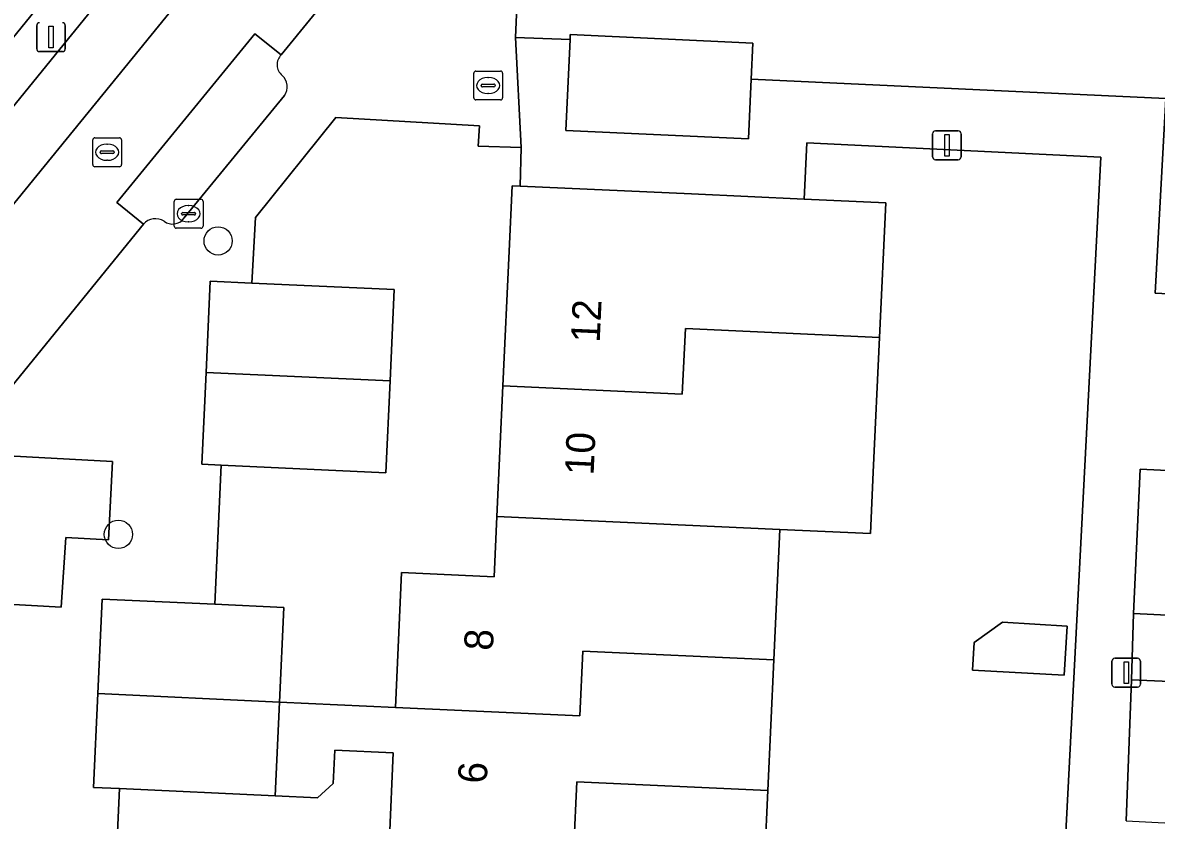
# Model space of a CAD drawing. Extents: x 162989 to 165008, y 383432 to 384338.
# Drawn here: x 164447 to 164486.26, y 383543.79 to 383571.4 of the extents above; entities that cross this region are included whole.
import ezdxf

# ---------------------------------------------------------------- set-up
doc = ezdxf.new("R2010")
doc.units = 0
for name, color, linetype in [('IMGEO_Boom', 7, 'Continuous'), ('IMGEO_Erf', 7, 'Continuous'), ('IMGEO_Kolk', 7, 'Continuous'), ('IMGEO_Lichtmast', 7, 'Continuous'), ('IMGEO_Pand', 7, 'Continuous'), ('IMGEO_Pand_nummerreeks', 7, 'Continuous'), ('IMGEO_Parkeervlak_open', 7, 'Continuous'), ('IMGEO_Rijbaan_lokaal_open', 7, 'Continuous'), ('IMGEO_Rioolput', 7, 'Continuous'), ('IMGEO_Voetpad_open', 7, 'Continuous')]:
    doc.layers.add(name, color=color, linetype=linetype)

msp = doc.modelspace()

# ---------------------------------------------------------------- linework, layer by layer
at = {"layer": 'IMGEO_Boom'}
for centre in [(164453.774, 383563.847), (164450.32, 383553.691)]:
    msp.add_circle(centre, 0.489, dxfattribs=at)
at = {"layer": 'IMGEO_Erf'}
for points in [[(164478.977, 383594.082), (164464.304, 383576.181), (164464.076, 383570.892), (164465.961, 383570.819), (164465.969, 383570.99), (164472.293, 383570.697), (164472.235, 383569.449), (164486.594, 383568.773), (164486.219, 383562.044), (164487.406, 383561.985)], [(164484.342, 383566.747), (164474.157, 383567.244), (164474.064, 383565.291), (164476.892, 383565.16), (164476.676, 383560.502), (164476.461, 383555.845), (164476.363, 383553.715), (164473.23, 383553.859), (164473.021, 383549.342), (164472.812, 383544.824), (164472.603, 383540.307)], [(164467.786, 383527.926), (164471.004, 383526.588), (164476.724, 383524.524), (164476.8, 383524.732), (164481.15, 383536.706), (164480.131, 383536.758), (164480.298, 383540.025), (164480.464, 383543.291), (164483.115, 383543.156), (164484.342, 383566.747)], [(164459.704, 383543.178), (164459.84, 383546.125), (164457.815, 383546.219), (164457.762, 383545.07), (164457.219, 383544.575), (164455.747, 383544.643), (164450.359, 383544.892), (164450.024, 383537.59)]]:
    msp.add_lwpolyline(points, dxfattribs=at)
for points in [[(164463.425, 383554.309), (164463.634, 383558.826), (164463.85, 383563.495), (164463.955, 383565.759), (164464.236, 383565.746), (164464.27, 383567.08), (164462.781, 383567.123), (164462.822, 383567.833), (164457.854, 383568.121), (164455.07, 383564.655), (164454.944, 383562.39), (164459.872, 383562.162), (164459.726, 383559.005), (164459.578, 383555.824), (164453.876, 383556.088), (164453.659, 383551.269), (164456.049, 383551.158), (164455.897, 383547.888), (164459.913, 383547.702), (164460.129, 383552.373), (164463.328, 383552.225)], [(164483.072, 383548.814), (164479.895, 383548.987), (164479.952, 383549.948), (164480.941, 383550.649), (164483.176, 383550.518)], [(164512.648, 383550.77), (164512.533, 383547.48), (164500, 383548.021), (164485.409, 383548.65), (164485.215, 383543.771), (164489.897, 383543.537), (164494.422, 383543.311), (164498.947, 383543.085), (164500, 383543.032), (164503.473, 383542.858), (164507.999, 383542.632), (164512.251, 383542.419), (164512.425, 383545.833), (164512.563, 383545.826), (164517.223, 383545.589), (164521.748, 383545.358), (164526.273, 383545.128), (164530.649, 383544.905), (164530.906, 383549.948)]]:
    msp.add_lwpolyline(points, close=True, dxfattribs=at)
at = {"layer": 'IMGEO_Kolk'}
for p, q in [((164462.701, 383569.726), (164463.553, 383569.726)), ((164462.626, 383568.8), (164462.626, 383569.652)), ((164463.114, 383569.506), (164463.139, 383569.506)), ((164463.627, 383569.652), (164463.627, 383568.8)), ((164462.885, 383569.22), (164462.885, 383569.232)), ((164463.323, 383569.183), (164462.925, 383569.183)), ((164462.928, 383569.269), (164463.326, 383569.269)), ((164463.137, 383568.946), (164463.112, 383568.946)), ((164463.369, 383569.232), (164463.369, 383569.22)), ((164463.553, 383568.726), (164462.701, 383568.726)), ((164452.25, 383564.362), (164452.25, 383565.214)), ((164452.325, 383565.288), (164453.177, 383565.288)), ((164452.738, 383565.068), (164452.763, 383565.068)), ((164453.251, 383565.214), (164453.251, 383564.362)), ((164452.509, 383564.782), (164452.509, 383564.794)), ((164452.947, 383564.745), (164452.549, 383564.745)), ((164452.552, 383564.831), (164452.95, 383564.831)), ((164452.993, 383564.794), (164452.993, 383564.782)), ((164453.177, 383564.288), (164452.325, 383564.288)), ((164452.761, 383564.508), (164452.736, 383564.508))]:
    msp.add_line(p, q, dxfattribs=at)
for points in [[(164462.701, 383569.726), (164463.553, 383569.726)], [(164462.626, 383568.8), (164462.626, 383569.652)], [(164463.627, 383569.652), (164463.627, 383568.8)], [(164463.553, 383568.726), (164462.701, 383568.726)], [(164452.25, 383564.362), (164452.25, 383565.214)], [(164452.325, 383565.288), (164453.177, 383565.288)], [(164453.251, 383565.214), (164453.251, 383564.362)], [(164453.177, 383564.288), (164452.325, 383564.288)]]:
    msp.add_lwpolyline(points, dxfattribs=at)
for centre, radius, start, end in [((164462.703, 383569.65), 0.0765, 91.552, 178.448), ((164462.703, 383569.65), 0.0765, 91.552, 178.448), ((164463.551, 383569.65), 0.0765, 1.552, 88.448), ((164463.551, 383569.65), 0.0765, 1.552, 88.448), ((164462.925, 383569.229), 0.0403, 85.8775, 175.7526), ((164462.922, 383569.219), 0.0366, 178.938, 274.7102), ((164463.326, 383569.226), 0.043, 264.8664, 352.4533), ((164463.33, 383569.231), 0.0386, 1.7309, 96.639), ((164462.703, 383568.802), 0.0765, 181.552, 268.448), ((164462.703, 383568.802), 0.0765, 181.552, 268.448), ((164463.551, 383568.802), 0.0765, 271.552, 358.448), ((164463.551, 383568.802), 0.0765, 271.552, 358.448), ((164452.327, 383565.212), 0.0765, 91.552, 178.448), ((164452.327, 383565.212), 0.0765, 91.552, 178.448), ((164453.175, 383565.212), 0.0765, 1.552, 88.448), ((164453.175, 383565.212), 0.0765, 1.552, 88.448), ((164452.549, 383564.791), 0.0403, 85.8775, 175.7526), ((164452.546, 383564.781), 0.0366, 178.938, 274.7102), ((164452.95, 383564.788), 0.043, 264.8664, 352.4533), ((164452.954, 383564.793), 0.0386, 1.7309, 96.639), ((164452.327, 383564.364), 0.0765, 181.552, 268.448), ((164452.327, 383564.364), 0.0765, 181.552, 268.448), ((164453.175, 383564.364), 0.0765, 271.552, 358.448), ((164453.175, 383564.364), 0.0765, 271.552, 358.448)]:
    msp.add_arc(centre, radius, start, end, dxfattribs=at)
for centre, major_axis, ratio, start_param, end_param in [((164463.113, 383569.226), (-0.387, 0.002), 0.722429, 4.712389, 7.853982), ((164463.138, 383569.226), (-0.39, 0.002), 0.717154, 1.570796, 4.712389), ((164452.737, 383564.788), (-0.387, 0.002), 0.722429, 4.712389, 7.853982), ((164452.762, 383564.788), (-0.39, 0.002), 0.717154, 1.570796, 4.712389)]:
    msp.add_ellipse(centre, major_axis=major_axis, ratio=ratio, start_param=start_param, end_param=end_param, dxfattribs=at)
at = {"layer": 'IMGEO_Lichtmast'}
for p, q in [((164447.49, 383570.501), (164447.49, 383571.301)), ((164447.49, 383571.301), (164447.49, 383570.501)), ((164448.48, 383571.301), (164448.48, 383570.501)), ((164448.48, 383570.501), (164448.48, 383571.301)), ((164448.38, 383570.401), (164447.59, 383570.401)), ((164447.59, 383570.401), (164448.38, 383570.401)), ((164478.515, 383566.758), (164478.515, 383567.558)), ((164478.515, 383567.558), (164478.515, 383566.758)), ((164478.615, 383567.658), (164479.405, 383567.658)), ((164479.405, 383567.658), (164478.615, 383567.658)), ((164479.505, 383567.558), (164479.505, 383566.758)), ((164479.505, 383566.758), (164479.505, 383567.558)), ((164479.405, 383566.658), (164478.615, 383566.658)), ((164478.615, 383566.658), (164479.405, 383566.658)), ((164484.726, 383548.502), (164484.726, 383549.302)), ((164484.726, 383549.302), (164484.726, 383548.502)), ((164484.826, 383549.402), (164485.616, 383549.402)), ((164485.616, 383549.402), (164484.826, 383549.402)), ((164485.716, 383549.302), (164485.716, 383548.502)), ((164485.716, 383548.502), (164485.716, 383549.302)), ((164485.616, 383548.402), (164484.826, 383548.402)), ((164484.826, 383548.402), (164485.616, 383548.402))]:
    msp.add_line(p, q, dxfattribs=at)
for points in [[(164447.91, 383571.276), (164448.06, 383571.276), (164448.06, 383570.526), (164447.91, 383570.526), (164447.91, 383571.276)], [(164478.935, 383567.533), (164479.085, 383567.533), (164479.085, 383566.783), (164478.935, 383566.783), (164478.935, 383567.533)], [(164485.146, 383549.277), (164485.296, 383549.277), (164485.296, 383548.527), (164485.146, 383548.527), (164485.146, 383549.277)]]:
    msp.add_lwpolyline(points, dxfattribs=at)
for centre, start, end in [((164447.59, 383571.301), 90, 180), ((164447.59, 383571.301), 90, 180), ((164448.38, 383571.301), 0, 90), ((164448.38, 383571.301), 360, 90), ((164447.59, 383570.501), 180, 270), ((164447.59, 383570.501), 180, 270), ((164448.38, 383570.501), 270, 0), ((164448.38, 383570.501), 270, 0), ((164478.615, 383567.558), 90, 180), ((164478.615, 383567.558), 90, 180), ((164479.405, 383567.558), 0, 90), ((164479.405, 383567.558), 360, 90), ((164478.615, 383566.758), 180, 270), ((164478.615, 383566.758), 180, 270), ((164479.405, 383566.758), 270, 0), ((164479.405, 383566.758), 270, 0), ((164484.826, 383549.302), 90, 180), ((164484.826, 383549.302), 90, 180), ((164485.616, 383549.302), 0, 90), ((164485.616, 383549.302), 360, 90), ((164484.826, 383548.502), 180, 270), ((164484.826, 383548.502), 180, 270), ((164485.616, 383548.502), 270, 0), ((164485.616, 383548.502), 270, 0)]:
    msp.add_arc(centre, 0.1, start, end, dxfattribs=at)
at = {"layer": 'IMGEO_Pand'}
for points in [[(164472.235, 383569.449), (164472.293, 383570.697), (164465.969, 383570.99), (164465.961, 383570.819), (164465.815, 383567.674), (164472.139, 383567.381)], [(164476.892, 383565.16), (164474.064, 383565.291), (164470.17, 383565.471), (164464.236, 383565.746), (164463.955, 383565.759), (164463.85, 383563.495), (164463.634, 383558.826), (164469.849, 383558.541), (164469.954, 383560.813), (164476.676, 383560.502)], [(164453.355, 383559.297), (164459.726, 383559.005), (164459.872, 383562.162), (164454.944, 383562.39), (164453.502, 383562.457)], [(164476.676, 383560.502), (164469.954, 383560.813), (164469.849, 383558.541), (164463.634, 383558.826), (164463.425, 383554.309), (164473.23, 383553.859), (164476.363, 383553.715), (164476.461, 383555.845)], [(164453.355, 383559.297), (164453.208, 383556.119), (164453.876, 383556.088), (164459.578, 383555.824), (164459.726, 383559.005)], [(164473.23, 383553.859), (164463.425, 383554.309), (164463.328, 383552.225), (164460.129, 383552.373), (164459.913, 383547.702), (164466.303, 383547.406), (164466.407, 383549.645), (164473.021, 383549.342)], [(164449.607, 383548.179), (164455.897, 383547.888), (164456.049, 383551.158), (164453.659, 383551.269), (164449.759, 383551.449)], [(164479.895, 383548.987), (164483.072, 383548.814), (164483.176, 383550.518), (164480.941, 383550.649), (164479.952, 383549.948)], [(164473.021, 383549.342), (164466.407, 383549.645), (164466.303, 383547.406), (164459.913, 383547.702), (164455.897, 383547.888), (164455.747, 383544.643), (164457.219, 383544.575), (164457.762, 383545.07), (164457.815, 383546.219), (164459.84, 383546.125), (164459.704, 383543.178), (164466.093, 383542.882), (164466.197, 383545.128), (164472.812, 383544.824)], [(164449.607, 383548.179), (164449.457, 383544.934), (164450.359, 383544.892), (164455.747, 383544.643), (164455.897, 383547.888)], [(164459.704, 383543.178), (164459.494, 383538.654), (164465.882, 383538.358), (164465.987, 383540.611), (164472.603, 383540.307), (164472.812, 383544.824), (164466.197, 383545.128), (164466.093, 383542.882)]]:
    msp.add_lwpolyline(points, close=True, dxfattribs=at)
at = {"layer": 'IMGEO_Parkeervlak_open'}
for points in [[(164450.906, 383573.705), (164444.27, 383565.56)], [(164444.399, 383564.125), (164445.307, 383563.429), (164453.234, 383573.158), (164452.318, 383573.909)], [(164455.961, 383570.286), (164455.043, 383571.019), (164450.262, 383565.18), (164451.186, 383564.43)], [(164452.591, 383564.632), (164456.068, 383568.878)]]:
    msp.add_lwpolyline(points, dxfattribs=at)
msp.add_lwpolyline([(164448.333, 383551.171), (164448.495, 383553.581), (164449.98, 383553.497), (164450.119, 383556.212), (164445.635, 383556.455), (164445.495, 383553.891), (164443.996, 383553.977), (164443.797, 383551.427)], close=True, dxfattribs=at)
for centre, radius, start, end in [((164456.288, 383569.944), 0.473, 133.6755, 230.6924), ((164455.646, 383569.184), 0.522, 324.0357, 49.0039), ((164451.599, 383564.068), 0.549, 56.7351, 138.7379), ((164452.193, 383564.927), 0.496, 233.8197, 323.4607)]:
    msp.add_arc(centre, radius, start, end, dxfattribs=at)
at = {"layer": 'IMGEO_Rijbaan_lokaal_open'}
msp.add_lwpolyline([(164436.741, 383554.773), (164440.704, 383551.546), (164451.186, 383564.43), (164450.262, 383565.18), (164455.043, 383571.019), (164455.961, 383570.286), (164459.108, 383574.155), (164455.151, 383577.376), (164453.606, 383575.486), (164452.318, 383573.909), (164453.234, 383573.158), (164445.307, 383563.429), (164444.399, 383564.125), (164444.035, 383563.681), (164441.321, 383560.366)], close=True, dxfattribs=at)
msp.add_lwpolyline([(164527.191, 383564.066), (164520.908, 383564.366), (164520.575, 383557.378), (164512.295, 383557.795), (164507.287, 383557.992), (164504.988, 383558.081), (164504.84, 383555.007), (164501.527, 383555.168), (164500, 383555.242), (164498.195, 383555.33), (164493.531, 383555.567), (164490.32, 383555.721), (164487.112, 383555.875), (164485.71, 383555.943), (164485.471, 383550.949), (164500, 383550.24), (164510.691, 383549.718), (164510.857, 383553.114), (164528.939, 383552.3)], dxfattribs=at)
at = {"layer": 'IMGEO_Rioolput'}
for p, q in [((164449.505, 383567.417), (164450.357, 383567.417)), ((164449.43, 383566.491), (164449.43, 383567.343)), ((164449.918, 383567.197), (164449.943, 383567.197)), ((164450.431, 383567.343), (164450.431, 383566.491)), ((164449.689, 383566.911), (164449.689, 383566.923)), ((164450.127, 383566.874), (164449.729, 383566.874)), ((164449.732, 383566.96), (164450.13, 383566.96)), ((164449.941, 383566.637), (164449.916, 383566.637)), ((164450.173, 383566.923), (164450.173, 383566.911)), ((164450.357, 383566.417), (164449.505, 383566.417))]:
    msp.add_line(p, q, dxfattribs=at)
for points in [[(164449.505, 383567.417), (164450.357, 383567.417)], [(164449.43, 383566.491), (164449.43, 383567.343)], [(164450.431, 383567.343), (164450.431, 383566.491)], [(164450.357, 383566.417), (164449.505, 383566.417)]]:
    msp.add_lwpolyline(points, dxfattribs=at)
for centre, radius, start, end in [((164449.507, 383567.341), 0.0765, 91.552, 178.448), ((164449.507, 383567.341), 0.0765, 91.552, 178.448), ((164450.355, 383567.341), 0.0765, 1.552, 88.448), ((164450.355, 383567.341), 0.0765, 1.552, 88.448), ((164449.729, 383566.92), 0.0403, 85.8775, 175.7526), ((164449.726, 383566.91), 0.0366, 178.938, 274.7102), ((164450.13, 383566.917), 0.043, 264.8664, 352.4533), ((164450.134, 383566.922), 0.0386, 1.7309, 96.639), ((164449.507, 383566.493), 0.0765, 181.552, 268.448), ((164449.507, 383566.493), 0.0765, 181.552, 268.448), ((164450.355, 383566.493), 0.0765, 271.552, 358.448), ((164450.355, 383566.493), 0.0765, 271.552, 358.448)]:
    msp.add_arc(centre, radius, start, end, dxfattribs=at)
for centre, major_axis, ratio, start_param, end_param in [((164449.917, 383566.917), (-0.387, 0.002), 0.722429, 4.712389, 7.853982), ((164449.942, 383566.917), (-0.39, 0.002), 0.717154, 1.570796, 4.712389)]:
    msp.add_ellipse(centre, major_axis=major_axis, ratio=ratio, start_param=start_param, end_param=end_param, dxfattribs=at)
at = {"layer": 'IMGEO_Voetpad_open'}
for points in [[(164468.237, 383598.107), (164466.476, 383595.416), (164460.646, 383588.116), (164458.82, 383585.845), (164445.728, 383569.733), (164439.299, 383561.922), (164432.411, 383553.488)], [(164449.607, 383548.179), (164449.759, 383551.449), (164453.659, 383551.269), (164453.876, 383556.088), (164453.208, 383556.119), (164453.355, 383559.297), (164453.502, 383562.457), (164454.944, 383562.39), (164455.07, 383564.655), (164457.854, 383568.121), (164462.822, 383567.833), (164462.781, 383567.123), (164464.27, 383567.08), (164464.076, 383570.892), (164464.304, 383576.181), (164478.977, 383594.082), (164478.697, 383594.319), (164479.281, 383595.037), (164477.342, 383596.57), (164476.116, 383595.124)], [(164461.019, 383576.504), (164459.589, 383574.747), (164459.108, 383574.155), (164455.961, 383570.286)], [(164444.27, 383565.56), (164450.906, 383573.705)], [(164487.406, 383561.985), (164486.219, 383562.044), (164486.594, 383568.773), (164472.235, 383569.449), (164472.139, 383567.381), (164465.815, 383567.674), (164465.961, 383570.819), (164464.076, 383570.892), (164464.27, 383567.08), (164464.236, 383565.746), (164470.17, 383565.471), (164474.064, 383565.291), (164474.157, 383567.244), (164484.342, 383566.747), (164483.115, 383543.156)], [(164456.068, 383568.878), (164452.591, 383564.632)], [(164451.186, 383564.43), (164440.704, 383551.546), (164440.309, 383551.06), (164438.134, 383545.953), (164443.143, 383542.084), (164450.015, 383537.395), (164450.024, 383537.59), (164450.359, 383544.892), (164449.457, 383544.934), (164449.607, 383548.179)], [(164485.215, 383543.771), (164485.409, 383548.65), (164485.471, 383550.949), (164485.71, 383555.943), (164487.112, 383555.875)]]:
    msp.add_lwpolyline(points, dxfattribs=at)
for points in [[(164458.82, 383585.845), (164454.949, 383586.096), (164453.951, 383586.161), (164453.862, 383584.094), (164450.56, 383584.236), (164447.259, 383584.378), (164447.306, 383585.477), (164442.875, 383585.731), (164442.744, 383583.566), (164442.702, 383582.265), (164446.75, 383582.091), (164446.607, 383578.77), (164446.464, 383575.448), (164445.941, 383575.47), (164445.865, 383572.914), (164445.728, 383569.733)], [(164530.999, 383551.781), (164531.228, 383556.631), (164529.151, 383556.996), (164528.939, 383552.3), (164510.857, 383553.114), (164510.691, 383549.718), (164500, 383550.24), (164485.471, 383550.949), (164485.409, 383548.65), (164500, 383548.021), (164512.533, 383547.48), (164512.648, 383550.77), (164530.906, 383549.948)], [(164443.797, 383551.427), (164443.996, 383553.977), (164445.495, 383553.891), (164445.635, 383556.455), (164450.119, 383556.212), (164449.98, 383553.497), (164448.495, 383553.581), (164448.333, 383551.171)]]:
    msp.add_lwpolyline(points, close=True, dxfattribs=at)
for centre, radius, start, end in [((164456.288, 383569.944), 0.473, 133.6755, 230.6924), ((164455.646, 383569.184), 0.522, 324.0357, 49.0039), ((164451.599, 383564.068), 0.549, 56.7351, 138.7379), ((164452.193, 383564.927), 0.496, 233.8197, 323.4607)]:
    msp.add_arc(centre, radius, start, end, dxfattribs=at)

# ---------------------------------------------------------------- texts
at = {"layer": 'IMGEO_Pand_nummerreeks'}
for s, rotation, p in [('12', 87.3589, (164466.987, 383560.31)), ('10', 87.3589, (164466.775, 383555.723)), ('8', 87.3507, (164463.287, 383549.652)), ('6', 87.3531, (164463.074, 383545.05))]:
    msp.add_text(s, height=1, rotation=rotation, dxfattribs=at).set_placement(p)

doc.saveas('drawing.dxf')
